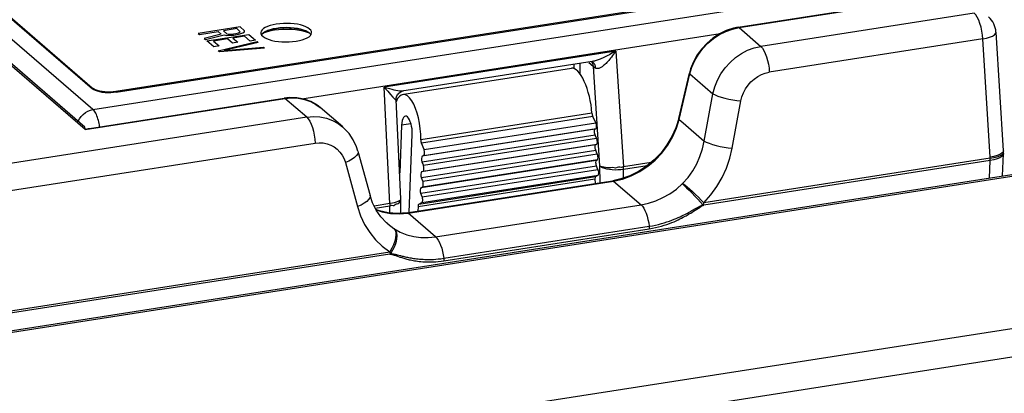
# Model space of a CAD drawing. Header units: millimetres. Extents: x -2579 to 1363, y -329 to 2298.
# Tile 264 of 280: x 1164 to 1218, y 1172 to 1192. Entities that reach past the tile are written whole.
import ezdxf

# ---------------------------------------------------------------- set-up
doc = ezdxf.new("R2010")
doc.units = ezdxf.units.MM
doc.header["$LTSCALE"] = 30.734
doc.layers.get('0').update_dxf_attribs({"linetype": 'CONTINUOUS'})

msp = doc.modelspace()

# ---------------------------------------------------------------- linework, layer by layer
at = {"color": 2}
for p, q in [((1167.169, 1186.38), (1135.997, 1213.29)), ((1167.602, 1187.478), (1138.453, 1212.643)), ((1167.602, 1187.478), (1211.445, 1194.311)), ((1203.178, 1191.992), (1214.177, 1193.707)), ((1216.127, 1192.787), (1204.378, 1190.956)), ((1177.825, 1191.876), (1177.602, 1191.848)), ((1202.809, 1191.91), (1203.178, 1191.992)), ((1203.178, 1191.992), (1204.378, 1190.956)), ((1177.028, 1191.699), (1176.933, 1191.656)), ((1179.11, 1188.078), (1202.138, 1191.667)), ((1179.55, 1191.663), (1179.521, 1191.678)), ((1216.594, 1191.366), (1204.845, 1189.535)), ((1217.003, 1184.866), (1216.594, 1191.366)), ((1196.385, 1190.702), (1183.629, 1188.713)), ((1196.385, 1190.702), (1196.807, 1184.324)), ((1309.334, 1189.623), (1149.531, 1164.716)), ((1194.107, 1189.73), (1194.105, 1189.972)), ((1194.437, 1189.419), (1194.432, 1190.022)), ((1195.138, 1189.856), (1194.912, 1190.052)), ((1195.128, 1189.945), (1195.138, 1189.856)), ((1195.138, 1189.856), (1195.502, 1184.375)), ((1195.197, 1190.009), (1195.234, 1189.936)), ((1200.472, 1189.444), (1200.584, 1189.814)), ((1199.878, 1186.94), (1200.472, 1189.444)), ((1200.472, 1189.444), (1201.741, 1188.348)), ((1167.558, 1188.682), (1167.559, 1188.634)), ((1168.868, 1188.49), (1168.869, 1188.43)), ((1183.948, 1182.295), (1183.629, 1188.713)), ((1150.177, 1163.263), (1309.802, 1188.142)), ((1167.169, 1186.38), (1178.169, 1188.094)), ((1179.37, 1187.058), (1178.169, 1188.094)), ((1201.263, 1185.745), (1201.741, 1188.348)), ((1202.803, 1185.351), (1203.282, 1187.954)), ((1179.37, 1187.058), (1141.151, 1181.101)), ((1195.077, 1187.286), (1185.65, 1185.817)), ((1195.123, 1187.103), (1185.683, 1185.631)), ((1199.728, 1186.447), (1199.878, 1186.94)), ((1199.878, 1186.94), (1200.109, 1186.741)), ((1167.169, 1186.38), (1167.165, 1186.418)), ((1185.112, 1186.702), (1184.598, 1186.622)), ((1195.231, 1186.392), (1185.736, 1184.912)), ((1185.818, 1184.953), (1195.304, 1186.432)), ((1185.831, 1185.278), (1195.29, 1186.752)), ((1200.109, 1186.741), (1201.263, 1185.745)), ((1195.246, 1186.072), (1185.722, 1184.587)), ((1185.796, 1184.412), (1195.329, 1185.898)), ((1141.617, 1179.68), (1179.837, 1185.637)), ((1195.285, 1185.218), (1185.687, 1183.722)), ((1195.27, 1185.538), (1185.7, 1184.046)), ((1185.782, 1184.087), (1195.343, 1185.578)), ((1195.31, 1184.684), (1185.665, 1183.18)), ((1185.747, 1183.222), (1195.382, 1184.723)), ((1185.76, 1183.546), (1195.368, 1185.044)), ((1217.003, 1184.802), (1201.237, 1182.345)), ((1216.961, 1183.711), (1217.006, 1184.678)), ((1217.003, 1184.802), (1217.003, 1184.866)), ((1217.003, 1184.802), (1217.211, 1184.833)), ((1217.717, 1185.047), (1217.739, 1185.11)), ((1181.5, 1184.559), (1182.167, 1182.135)), ((1195.324, 1184.363), (1185.652, 1182.856)), ((1185.725, 1182.68), (1195.407, 1184.189)), ((1195.574, 1184.323), (1195.502, 1184.375)), ((1195.502, 1184.375), (1195.508, 1183.451)), ((1198.331, 1184.561), (1196.807, 1184.324)), ((1198.12, 1184.387), (1196.812, 1184.183)), ((1185.502, 1182.145), (1195.244, 1183.663)), ((1185.548, 1182.273), (1195.276, 1183.79)), ((1185.712, 1182.356), (1195.422, 1183.869)), ((1196.265, 1183.547), (1196.757, 1183.656)), ((1184.953, 1181.784), (1196.265, 1183.547)), ((1196.22, 1183.564), (1196.235, 1183.563)), ((1196.235, 1183.563), (1196.265, 1183.547)), ((1196.265, 1183.547), (1197.781, 1182.238)), ((1183.082, 1182.185), (1183.946, 1182.319)), ((1183.147, 1182.053), (1183.95, 1182.178)), ((1183.946, 1181.785), (1183.95, 1182.178)), ((1186.468, 1180.475), (1197.781, 1182.238)), ((1200.762, 1181.938), (1200.945, 1182.057)), ((1184.463, 1181.74), (1184.953, 1181.784)), ((1186.468, 1180.475), (1184.953, 1181.784)), ((1183.835, 1181.181), (1184.175, 1180.925)), ((1186.917, 1179.293), (1198.229, 1181.056)), ((1186.924, 1179.152), (1198.237, 1180.915)), ((1140.207, 1172.832), (1183.94, 1179.649)), ((1184.221, 1179.457), (1184.369, 1179.406)), ((1184.354, 1179.485), (1184.531, 1179.44)), ((1184.369, 1179.406), (1184.456, 1179.377)), ((1184.531, 1179.44), (1184.633, 1179.414))]:
    msp.add_line(p, q, dxfattribs=at)
at = {"color": 7}
for p, q in [((1167.145, 1186.519), (1136.415, 1213.048)), ((1140.676, 1211.841), (1167.572, 1188.622)), ((1140.784, 1211.796), (1167.558, 1188.682)), ((1141.142, 1171.894), (1300.921, 1196.796)), ((1141.301, 1171.821), (1301.105, 1196.727)), ((1168.868, 1188.49), (1208.581, 1194.679)), ((1168.882, 1188.43), (1208.689, 1194.634)), ((1203.132, 1192.009), (1213.843, 1193.679)), ((1175.7, 1192.03), (1173.396, 1191.671)), ((1173.459, 1191.617), (1174.488, 1191.778)), ((1174.488, 1191.778), (1174.664, 1191.625)), ((1175.517, 1191.938), (1174.782, 1191.823)), ((1174.782, 1191.823), (1174.979, 1191.653)), ((1175.714, 1191.768), (1175.517, 1191.938)), ((1175.619, 1191.7), (1175.696, 1191.733)), ((1175.696, 1191.733), (1175.714, 1191.768)), ((1175.949, 1191.815), (1175.7, 1192.03)), ((1175.846, 1191.704), (1175.952, 1191.762)), ((1175.952, 1191.762), (1175.949, 1191.815)), ((1176.842, 1191.71), (1176.851, 1191.653)), ((1217.738, 1185.213), (1217.327, 1191.745)), ((1173.396, 1191.671), (1173.459, 1191.617)), ((1174.664, 1191.625), (1173.718, 1191.393)), ((1173.718, 1191.393), (1173.791, 1191.33)), ((1173.791, 1191.33), (1174.825, 1191.587)), ((1173.874, 1191.259), (1176.177, 1191.618)), ((1174.248, 1190.936), (1173.874, 1191.259)), ((1175.014, 1191.373), (1174.23, 1191.251)), ((1174.23, 1191.251), (1174.542, 1190.982)), ((1174.497, 1190.721), (1176.634, 1191.223)), ((1174.825, 1191.587), (1174.964, 1191.566)), ((1176.696, 1191.17), (1174.832, 1190.731)), ((1174.964, 1191.566), (1175.191, 1191.57)), ((1174.979, 1191.653), (1175.059, 1191.634)), ((1175.284, 1191.14), (1175.014, 1191.373)), ((1175.059, 1191.634), (1175.178, 1191.631)), ((1175.178, 1191.631), (1175.336, 1191.645)), ((1175.191, 1191.57), (1175.349, 1191.584)), ((1175.578, 1191.186), (1175.284, 1191.14)), ((1175.946, 1191.518), (1175.308, 1191.419)), ((1175.308, 1191.419), (1175.578, 1191.186)), ((1175.336, 1191.645), (1175.483, 1191.668)), ((1175.349, 1191.584), (1175.545, 1191.614)), ((1175.483, 1191.668), (1175.619, 1191.7)), ((1175.545, 1191.614), (1175.681, 1191.646)), ((1175.681, 1191.646), (1175.846, 1191.704)), ((1176.257, 1191.249), (1175.946, 1191.518)), ((1176.177, 1191.618), (1176.551, 1191.295)), ((1176.551, 1191.295), (1176.257, 1191.249)), ((1176.634, 1191.223), (1176.696, 1191.17)), ((1179.498, 1191.49), (1179.573, 1191.558)), ((1179.533, 1191.681), (1179.544, 1191.672)), ((1179.573, 1191.558), (1179.621, 1191.629)), ((1174.542, 1190.982), (1174.248, 1190.936)), ((1174.58, 1190.649), (1174.497, 1190.721)), ((1177.049, 1190.865), (1174.58, 1190.649)), ((1174.832, 1190.731), (1176.987, 1190.919)), ((1176.987, 1190.919), (1177.049, 1190.865)), ((1195.086, 1190.124), (1184.848, 1188.529)), ((1184.726, 1188.319), (1193.953, 1189.757)), ((1199.855, 1186.987), (1200.449, 1189.49)), ((1167.558, 1188.682), (1167.632, 1188.631)), ((1167.645, 1188.571), (1167.572, 1188.622)), ((1167.632, 1188.631), (1167.724, 1188.585)), ((1167.737, 1188.525), (1167.645, 1188.571)), ((1168.718, 1188.472), (1168.868, 1188.49)), ((1184.848, 1188.529), (1184.697, 1188.505)), ((1167.412, 1186.442), (1178.123, 1188.112)), ((1168.882, 1188.43), (1168.731, 1188.412)), ((1184.561, 1182.572), (1184.29, 1188.009)), ((1181.355, 1186.52), (1180.116, 1187.589)), ((1195.29, 1186.752), (1195.123, 1187.103)), ((1184.598, 1186.622), (1184.491, 1183.976)), ((1195.231, 1186.392), (1195.304, 1186.432)), ((1185.006, 1181.808), (1185.181, 1186.119)), ((1195.329, 1185.898), (1195.246, 1186.072)), ((1185.831, 1185.278), (1185.683, 1185.631)), ((1195.27, 1185.538), (1195.343, 1185.578)), ((1195.368, 1185.044), (1195.285, 1185.218)), ((1217.738, 1185.213), (1217.739, 1185.207)), ((1217.739, 1185.11), (1217.739, 1185.207)), ((1182.193, 1185.182), (1182.86, 1182.757)), ((1185.736, 1184.912), (1185.818, 1184.953)), ((1195.31, 1184.684), (1195.382, 1184.723)), ((1217.006, 1184.678), (1201.243, 1182.219)), ((1217.209, 1184.904), (1217.003, 1184.866)), ((1217.391, 1184.953), (1217.209, 1184.904)), ((1217.68, 1183.823), (1217.738, 1185.049)), ((1217.738, 1185.053), (1217.738, 1185.049)), ((1185.796, 1184.412), (1185.722, 1184.587)), ((1195.407, 1184.189), (1195.324, 1184.363)), ((1185.76, 1183.546), (1185.687, 1183.722)), ((1185.7, 1184.046), (1185.782, 1184.087)), ((1195.244, 1183.663), (1195.256, 1183.412)), ((1195.276, 1183.79), (1195.422, 1183.869)), ((1184.976, 1181.81), (1195.849, 1183.504)), ((1185.665, 1183.18), (1185.747, 1183.222)), ((1195.861, 1183.508), (1196.22, 1183.564)), ((1184.554, 1181.772), (1184.562, 1182.512)), ((1185.725, 1182.68), (1185.652, 1182.856)), ((1185.502, 1182.145), (1185.492, 1181.89)), ((1185.548, 1182.273), (1185.712, 1182.356)), ((1184.907, 1181.801), (1184.989, 1181.814)), ((1183.832, 1181.184), (1183.835, 1181.181)), ((1183.945, 1179.525), (1140.209, 1172.709))]:
    msp.add_line(p, q, dxfattribs=at)
at = {"color": 3}
for p, q in [((1175.423, 1191.923), (1175.498, 1191.998)), ((1174.847, 1191.347), (1174.922, 1191.422)), ((1175.068, 1191.568), (1175.132, 1191.632)), ((1174.471, 1190.971), (1174.509, 1191.01))]:
    msp.add_line(p, q, dxfattribs=at)
at = {"color": 2}
for points in [[(1216.374, 1192.406), (1216.296, 1192.565), (1216.213, 1192.693), (1216.127, 1192.787)], [(1216.594, 1191.366), (1216.578, 1191.583), (1216.547, 1191.803), (1216.501, 1192.018), (1216.443, 1192.221), (1216.374, 1192.406)], [(1177.602, 1191.848), (1177.392, 1191.808), (1177.2, 1191.759), (1177.028, 1191.699)], [(1179.521, 1191.678), (1179.36, 1191.74), (1179.175, 1191.793), (1178.972, 1191.836), (1178.754, 1191.868), (1178.526, 1191.888), (1178.291, 1191.896), (1178.056, 1191.892), (1177.825, 1191.876)], [(1200.584, 1189.814), (1200.742, 1190.174), (1200.943, 1190.518), (1201.184, 1190.838), (1201.459, 1191.129), (1201.766, 1191.386), (1202.097, 1191.604), (1202.446, 1191.78), (1202.809, 1191.91)], [(1203.132, 1192.009), (1203.148, 1192.009), (1203.178, 1191.992)], [(1216.594, 1191.366), (1216.797, 1191.41), (1216.976, 1191.465), (1217.125, 1191.528), (1217.236, 1191.596), (1217.305, 1191.668), (1217.327, 1191.745)], [(1196.385, 1190.702), (1196.293, 1190.647), (1196.204, 1190.596), (1196.118, 1190.547), (1196.035, 1190.502), (1195.955, 1190.46), (1195.878, 1190.42), (1195.804, 1190.384), (1195.732, 1190.349), (1195.664, 1190.318), (1195.598, 1190.289), (1195.535, 1190.262), (1195.474, 1190.238), (1195.416, 1190.216), (1195.361, 1190.196), (1195.308, 1190.179), (1195.258, 1190.164)], [(1196.385, 1190.702), (1196.326, 1190.612), (1196.269, 1190.527), (1196.213, 1190.448), (1196.158, 1190.373), (1196.104, 1190.303), (1196.051, 1190.237), (1196, 1190.177), (1195.95, 1190.12), (1195.902, 1190.068), (1195.854, 1190.019), (1195.809, 1189.975), (1195.764, 1189.935), (1195.721, 1189.898), (1195.679, 1189.866), (1195.639, 1189.837), (1195.6, 1189.812), (1195.563, 1189.79), (1195.528, 1189.772), (1195.494, 1189.758), (1195.461, 1189.747), (1195.43, 1189.739), (1195.401, 1189.734), (1195.373, 1189.733), (1195.347, 1189.734), (1195.323, 1189.738), (1195.301, 1189.744), (1195.28, 1189.752), (1195.261, 1189.762)], [(1201.741, 1188.348), (1201.841, 1188.729), (1201.989, 1189.098), (1202.18, 1189.45), (1202.412, 1189.778), (1202.68, 1190.076), (1202.979, 1190.339), (1203.305, 1190.562), (1203.651, 1190.741), (1204.011, 1190.873), (1204.378, 1190.956)], [(1204.378, 1190.956), (1204.464, 1190.862), (1204.548, 1190.734), (1204.625, 1190.575), (1204.694, 1190.39), (1204.752, 1190.187), (1204.798, 1189.972), (1204.829, 1189.752), (1204.845, 1189.535)], [(1195.043, 1190.118), (1195.059, 1190.101), (1195.102, 1190.028), (1195.128, 1189.945)], [(1195.08, 1190.113), (1195.147, 1190.068), (1195.197, 1190.009)], [(1195.258, 1190.164), (1195.211, 1190.151), (1195.166, 1190.14), (1195.124, 1190.131), (1195.086, 1190.124)], [(1195.261, 1189.762), (1195.226, 1189.785), (1195.193, 1189.808), (1195.164, 1189.832), (1195.138, 1189.856)], [(1195.234, 1189.936), (1195.255, 1189.853), (1195.261, 1189.762)], [(1200.449, 1189.49), (1200.452, 1189.471), (1200.472, 1189.444)], [(1203.282, 1187.954), (1203.339, 1188.186), (1203.424, 1188.408), (1203.536, 1188.622), (1203.672, 1188.821), (1203.831, 1189.002), (1204.009, 1189.162), (1204.203, 1189.297), (1204.41, 1189.405), (1204.623, 1189.484), (1204.845, 1189.535)], [(1183.629, 1188.713), (1183.782, 1188.673), (1183.924, 1188.636), (1184.055, 1188.603), (1184.174, 1188.575), (1184.283, 1188.552), (1184.382, 1188.532), (1184.47, 1188.517), (1184.547, 1188.507), (1184.613, 1188.502), (1184.668, 1188.502), (1184.697, 1188.505)], [(1183.629, 1188.713), (1183.734, 1188.6), (1183.83, 1188.495), (1183.916, 1188.4), (1183.993, 1188.314)], [(1178.123, 1188.112), (1178.139, 1188.111), (1178.169, 1188.094)], [(1178.169, 1188.094), (1178.537, 1188.127), (1178.899, 1188.11), (1179.247, 1188.043), (1179.575, 1187.927), (1179.878, 1187.765), (1180.116, 1187.589)], [(1183.993, 1188.314), (1184.12, 1188.171), (1184.17, 1188.115), (1184.212, 1188.069), (1184.245, 1188.035), (1184.269, 1188.012), (1184.284, 1188.002), (1184.29, 1188.006), (1184.29, 1188.009)], [(1201.741, 1188.348), (1201.855, 1188.288), (1202.005, 1188.226), (1202.185, 1188.166), (1202.389, 1188.109), (1202.609, 1188.057), (1202.837, 1188.013), (1203.064, 1187.978), (1203.282, 1187.954)], [(1166.781, 1186.838), (1166.856, 1186.975), (1166.95, 1187.102), (1167.06, 1187.215), (1167.184, 1187.312), (1167.319, 1187.389), (1167.459, 1187.445), (1167.602, 1187.478)], [(1167.972, 1186.529), (1167.968, 1186.56), (1167.956, 1186.638), (1167.941, 1186.718), (1167.923, 1186.801), (1167.902, 1186.884), (1167.878, 1186.967), (1167.851, 1187.049), (1167.821, 1187.129), (1167.789, 1187.204), (1167.754, 1187.274), (1167.717, 1187.337), (1167.68, 1187.393), (1167.641, 1187.44), (1167.602, 1187.478)], [(1179.37, 1187.058), (1179.739, 1187.09), (1180.102, 1187.071), (1180.454, 1187), (1180.788, 1186.88), (1181.098, 1186.712), (1181.35, 1186.524)], [(1179.37, 1187.058), (1179.456, 1186.965), (1179.539, 1186.836), (1179.616, 1186.677), (1179.685, 1186.492), (1179.744, 1186.289), (1179.789, 1186.074), (1179.821, 1185.854), (1179.837, 1185.637)], [(1199.855, 1186.987), (1199.858, 1186.967), (1199.878, 1186.94)], [(1167.165, 1186.418), (1167.163, 1186.434), (1167.161, 1186.449), (1167.159, 1186.462), (1167.157, 1186.473), (1167.155, 1186.483), (1167.154, 1186.492), (1167.152, 1186.499), (1167.151, 1186.505), (1167.149, 1186.51), (1167.148, 1186.514), (1167.146, 1186.517), (1167.145, 1186.519), (1167.145, 1186.519)], [(1167.169, 1186.38), (1167.21, 1186.394), (1167.249, 1186.405), (1167.286, 1186.416), (1167.323, 1186.425), (1167.358, 1186.432), (1167.392, 1186.439), (1167.412, 1186.442)], [(1196.757, 1183.656), (1197.241, 1183.83), (1197.708, 1184.064), (1198.149, 1184.355), (1198.558, 1184.697), (1198.926, 1185.085), (1199.248, 1185.511), (1199.517, 1185.968), (1199.728, 1186.447)], [(1200.071, 1183.403), (1200.367, 1183.742), (1200.627, 1184.107), (1200.847, 1184.494), (1201.027, 1184.898), (1201.167, 1185.317), (1201.263, 1185.745)], [(1201.263, 1185.745), (1201.376, 1185.685), (1201.526, 1185.623), (1201.707, 1185.562), (1201.91, 1185.505), (1202.13, 1185.454), (1202.358, 1185.41), (1202.585, 1185.375), (1202.803, 1185.351)], [(1179.837, 1185.637), (1180.06, 1185.656), (1180.276, 1185.644), (1180.489, 1185.601), (1180.691, 1185.527), (1180.879, 1185.425), (1181.049, 1185.295), (1181.199, 1185.141), (1181.326, 1184.964), (1181.426, 1184.771), (1181.5, 1184.559)], [(1201.237, 1182.345), (1201.62, 1182.777), (1201.956, 1183.241), (1202.247, 1183.738), (1202.487, 1184.26), (1202.672, 1184.797), (1202.803, 1185.351)], [(1182.193, 1185.181), (1182.199, 1185.139), (1182.177, 1185.047), (1182.114, 1184.949), (1182.009, 1184.847), (1181.869, 1184.745), (1181.697, 1184.648), (1181.5, 1184.559)], [(1217.005, 1184.678), (1217.005, 1184.708), (1217.005, 1184.738), (1217.004, 1184.77), (1217.003, 1184.802)], [(1217.211, 1184.833), (1217.392, 1184.876), (1217.54, 1184.927), (1217.65, 1184.985), (1217.717, 1185.047)], [(1196.812, 1184.183), (1196.663, 1184.163), (1196.508, 1184.153), (1196.351, 1184.151), (1196.196, 1184.159), (1196.046, 1184.176), (1195.906, 1184.202), (1195.778, 1184.235), (1195.667, 1184.276), (1195.574, 1184.323)], [(1196.815, 1183.712), (1196.811, 1184.206), (1196.811, 1184.229), (1196.811, 1184.253), (1196.81, 1184.276), (1196.809, 1184.3), (1196.807, 1184.324)], [(1197.781, 1182.238), (1198.189, 1182.325), (1198.593, 1182.456), (1198.985, 1182.631), (1199.364, 1182.847), (1199.728, 1183.105), (1200.071, 1183.403)], [(1200.058, 1183.39), (1200.162, 1183.297), (1200.288, 1183.178), (1200.432, 1183.037), (1200.588, 1182.88), (1200.75, 1182.712), (1200.912, 1182.542), (1201.063, 1182.378), (1201.202, 1182.225)], [(1200.08, 1183.413), (1200.188, 1183.333), (1200.317, 1183.229), (1200.461, 1183.104), (1200.617, 1182.964), (1200.778, 1182.812), (1200.939, 1182.655), (1201.094, 1182.497), (1201.237, 1182.344)], [(1182.86, 1182.757), (1182.866, 1182.715), (1182.845, 1182.623), (1182.781, 1182.524), (1182.677, 1182.422), (1182.536, 1182.321), (1182.364, 1182.224), (1182.167, 1182.135)], [(1184.415, 1182.438), (1184.486, 1182.474), (1184.534, 1182.512), (1184.558, 1182.551), (1184.561, 1182.572)], [(1182.167, 1182.135), (1182.339, 1181.627), (1182.562, 1181.154), (1182.838, 1180.713), (1183.163, 1180.311), (1183.529, 1179.957), (1183.94, 1179.649)], [(1183.19, 1181.967), (1183.517, 1181.852), (1183.981, 1181.763), (1184.463, 1181.74)], [(1183.946, 1182.319), (1184.086, 1182.343), (1184.213, 1182.371), (1184.323, 1182.403), (1184.415, 1182.438)], [(1183.948, 1182.295), (1183.949, 1182.272), (1183.949, 1182.248), (1183.95, 1182.225), (1183.95, 1182.201), (1183.95, 1182.178)], [(1197.781, 1182.238), (1197.855, 1182.16), (1197.928, 1182.055), (1197.996, 1181.926), (1198.06, 1181.777), (1198.116, 1181.611), (1198.164, 1181.433), (1198.202, 1181.246), (1198.229, 1181.056)], [(1198.229, 1181.056), (1198.408, 1181.087), (1198.58, 1181.122), (1198.745, 1181.161), (1198.904, 1181.203), (1199.059, 1181.248), (1199.206, 1181.295), (1199.347, 1181.344), (1199.479, 1181.393), (1199.603, 1181.442), (1199.719, 1181.49), (1199.827, 1181.537), (1199.927, 1181.583), (1200.02, 1181.626), (1200.108, 1181.669), (1200.189, 1181.709), (1200.265, 1181.748), (1200.336, 1181.785), (1200.403, 1181.821), (1200.466, 1181.854), (1200.525, 1181.886), (1200.58, 1181.917), (1200.813, 1182.047)], [(1200.813, 1182.047), (1200.852, 1182.068), (1200.889, 1182.089), (1200.925, 1182.108), (1200.99, 1182.143)], [(1200.945, 1182.057), (1201.032, 1182.113), (1201.058, 1182.129), (1201.083, 1182.144), (1201.108, 1182.159), (1201.132, 1182.175), (1201.161, 1182.191), (1201.199, 1182.205), (1201.243, 1182.219)], [(1200.99, 1182.143), (1201.02, 1182.158), (1201.048, 1182.171), (1201.076, 1182.183), (1201.104, 1182.197), (1201.133, 1182.211), (1201.166, 1182.219), (1201.202, 1182.225)], [(1201.209, 1182.216), (1201.217, 1182.248), (1201.224, 1182.28), (1201.231, 1182.312), (1201.237, 1182.345)], [(1184.907, 1181.801), (1184.923, 1181.8), (1184.953, 1181.784)], [(1198.237, 1180.915), (1198.413, 1180.946), (1198.583, 1180.981), (1198.746, 1181.02), (1198.904, 1181.062), (1199.056, 1181.108), (1199.203, 1181.157), (1199.342, 1181.207), (1199.474, 1181.258), (1199.598, 1181.308), (1199.714, 1181.359), (1199.821, 1181.408), (1199.921, 1181.456), (1200.015, 1181.503), (1200.102, 1181.548), (1200.183, 1181.592), (1200.259, 1181.634), (1200.33, 1181.674), (1200.397, 1181.713), (1200.459, 1181.75), (1200.518, 1181.785), (1200.573, 1181.819), (1200.625, 1181.851), (1200.673, 1181.882), (1200.762, 1181.938)], [(1184.176, 1180.925), (1184.236, 1180.842), (1184.27, 1180.728), (1184.28, 1180.584), (1184.264, 1180.415), (1184.22, 1180.231), (1184.149, 1180.038), (1184.055, 1179.841), (1183.94, 1179.649)], [(1184.188, 1180.917), (1184.266, 1180.82), (1184.314, 1180.69), (1184.332, 1180.53), (1184.319, 1180.348), (1184.275, 1180.15), (1184.201, 1179.944), (1184.102, 1179.738), (1183.98, 1179.541)], [(1184.175, 1180.925), (1184.518, 1180.735), (1184.883, 1180.59), (1185.263, 1180.492), (1185.656, 1180.44), (1186.06, 1180.434), (1186.468, 1180.475)], [(1198.229, 1181.056), (1198.232, 1181.032), (1198.234, 1181.008), (1198.235, 1180.985), (1198.236, 1180.961), (1198.237, 1180.938), (1198.237, 1180.915)], [(1186.468, 1180.475), (1186.543, 1180.397), (1186.615, 1180.292), (1186.684, 1180.163), (1186.747, 1180.014), (1186.803, 1179.848), (1186.851, 1179.669), (1186.889, 1179.483), (1186.917, 1179.293)], [(1183.94, 1179.649), (1183.949, 1179.619), (1183.957, 1179.589), (1183.965, 1179.559), (1183.973, 1179.53)], [(1183.945, 1179.525), (1183.992, 1179.521), (1184.033, 1179.515), (1184.065, 1179.507), (1184.094, 1179.498), (1184.125, 1179.489), (1184.156, 1179.479), (1184.188, 1179.468), (1184.221, 1179.457)], [(1183.98, 1179.541), (1184.01, 1179.547), (1184.041, 1179.549), (1184.073, 1179.544), (1184.106, 1179.537), (1184.139, 1179.532), (1184.173, 1179.528), (1184.207, 1179.52), (1184.241, 1179.512), (1184.277, 1179.504), (1184.315, 1179.495), (1184.354, 1179.485)], [(1184.456, 1179.377), (1184.503, 1179.361), (1184.552, 1179.345), (1184.604, 1179.329), (1184.658, 1179.312), (1184.713, 1179.296), (1184.771, 1179.279), (1184.83, 1179.263), (1184.891, 1179.247), (1184.954, 1179.231), (1185.02, 1179.216), (1185.088, 1179.201), (1185.159, 1179.186), (1185.233, 1179.172), (1185.31, 1179.158), (1185.392, 1179.145), (1185.477, 1179.133), (1185.567, 1179.122), (1185.661, 1179.112), (1185.76, 1179.104), (1185.865, 1179.097), (1185.975, 1179.092), (1186.09, 1179.09), (1186.212, 1179.091), (1186.341, 1179.094), (1186.476, 1179.102), (1186.618, 1179.113), (1186.767, 1179.13), (1186.924, 1179.152)], [(1184.633, 1179.414), (1184.687, 1179.401), (1184.743, 1179.388), (1184.801, 1179.375), (1184.86, 1179.362), (1184.921, 1179.349), (1184.984, 1179.336), (1185.049, 1179.323), (1185.117, 1179.311), (1185.187, 1179.299), (1185.26, 1179.288), (1185.337, 1179.277), (1185.417, 1179.267), (1185.501, 1179.257), (1185.589, 1179.248), (1185.682, 1179.241), (1185.779, 1179.235), (1185.881, 1179.23), (1185.989, 1179.228), (1186.102, 1179.227), (1186.221, 1179.229), (1186.347, 1179.234), (1186.479, 1179.243), (1186.617, 1179.255), (1186.764, 1179.271), (1186.917, 1179.293)], [(1186.917, 1179.293), (1186.919, 1179.269), (1186.921, 1179.245), (1186.923, 1179.221), (1186.924, 1179.198), (1186.924, 1179.175), (1186.924, 1179.152)]]:
    msp.add_lwpolyline(points, dxfattribs=at)
at = {"color": 7}
for points in [[(1177.698, 1192.183), (1177.518, 1192.149), (1177.357, 1192.107), (1177.212, 1192.057), (1177.087, 1192), (1176.986, 1191.937), (1176.911, 1191.869), (1176.863, 1191.798), (1176.843, 1191.726), (1176.842, 1191.71)], [(1176.94, 1191.665), (1176.951, 1191.675), (1176.963, 1191.685), (1176.975, 1191.695), (1176.988, 1191.705), (1177.001, 1191.714), (1177.015, 1191.724)], [(1177.699, 1191.95), (1177.519, 1191.916), (1177.357, 1191.875), (1177.212, 1191.824), (1177.088, 1191.767), (1176.987, 1191.704)], [(1177.015, 1191.724), (1177.025, 1191.73), (1177.037, 1191.738), (1177.049, 1191.745), (1177.062, 1191.753), (1177.076, 1191.76), (1177.09, 1191.768)], [(1177.09, 1191.768), (1177.127, 1191.787), (1177.17, 1191.807), (1177.212, 1191.824), (1177.259, 1191.842), (1177.306, 1191.858), (1177.36, 1191.875)], [(1177.36, 1191.875), (1177.383, 1191.882), (1177.41, 1191.89), (1177.438, 1191.897), (1177.462, 1191.903), (1177.49, 1191.91), (1177.52, 1191.917)], [(1177.52, 1191.917), (1177.545, 1191.922), (1177.575, 1191.928), (1177.605, 1191.934), (1177.636, 1191.94), (1177.667, 1191.945), (1177.699, 1191.95)], [(1179.642, 1191.716), (1179.633, 1191.774), (1179.596, 1191.845), (1179.532, 1191.914), (1179.442, 1191.979), (1179.326, 1192.038), (1179.19, 1192.091), (1179.033, 1192.136), (1178.861, 1192.173), (1178.676, 1192.2), (1178.482, 1192.217), (1178.283, 1192.224), (1178.084, 1192.221), (1177.889, 1192.207), (1177.698, 1192.183)], [(1179.442, 1191.746), (1179.327, 1191.806), (1179.19, 1191.859), (1179.034, 1191.904), (1178.861, 1191.94), (1178.676, 1191.967), (1178.482, 1191.984), (1178.284, 1191.991), (1178.084, 1191.988), (1177.89, 1191.974), (1177.699, 1191.95)], [(1177.699, 1191.95), (1177.726, 1191.954), (1177.758, 1191.959), (1177.79, 1191.963), (1177.822, 1191.967), (1177.855, 1191.971), (1177.891, 1191.974)], [(1177.891, 1191.974), (1177.919, 1191.977), (1177.953, 1191.98), (1177.986, 1191.982), (1178.02, 1191.984), (1178.049, 1191.986), (1178.086, 1191.988)], [(1178.086, 1191.988), (1178.15, 1191.99), (1178.218, 1191.991), (1178.286, 1191.991), (1178.35, 1191.99), (1178.418, 1191.988), (1178.486, 1191.984)], [(1178.486, 1191.984), (1178.548, 1191.98), (1178.615, 1191.974), (1178.676, 1191.967), (1178.74, 1191.959), (1178.803, 1191.95), (1178.865, 1191.939)], [(1178.865, 1191.939), (1178.921, 1191.929), (1178.98, 1191.916), (1179.034, 1191.904), (1179.089, 1191.889), (1179.143, 1191.874), (1179.193, 1191.858)], [(1179.193, 1191.858), (1179.214, 1191.85), (1179.239, 1191.842), (1179.262, 1191.833), (1179.282, 1191.825), (1179.305, 1191.815), (1179.328, 1191.806)], [(1179.328, 1191.806), (1179.346, 1191.797), (1179.367, 1191.787), (1179.387, 1191.777), (1179.406, 1191.767), (1179.425, 1191.757), (1179.443, 1191.746)], [(1179.603, 1191.601), (1179.597, 1191.613), (1179.532, 1191.682), (1179.442, 1191.746)], [(1179.443, 1191.746), (1179.446, 1191.744), (1179.451, 1191.741), (1179.455, 1191.738), (1179.46, 1191.735), (1179.463, 1191.733), (1179.469, 1191.73)], [(1179.469, 1191.73), (1179.48, 1191.722), (1179.492, 1191.714), (1179.502, 1191.706), (1179.513, 1191.698), (1179.523, 1191.69), (1179.533, 1191.681)], [(1179.621, 1191.629), (1179.642, 1191.701), (1179.642, 1191.716)], [(1203.132, 1192.009), (1202.865, 1191.955), (1202.474, 1191.827), (1202.097, 1191.648), (1201.742, 1191.418), (1201.415, 1191.144), (1201.123, 1190.831), (1200.872, 1190.485), (1200.667, 1190.112), (1200.513, 1189.72), (1200.449, 1189.49)], [(1176.851, 1191.653), (1176.888, 1191.581), (1176.952, 1191.512), (1177.043, 1191.447)], [(1176.88, 1191.595), (1176.885, 1191.602), (1176.89, 1191.609), (1176.895, 1191.616), (1176.9, 1191.623), (1176.906, 1191.63), (1176.913, 1191.638)], [(1176.987, 1191.704), (1176.912, 1191.636), (1176.882, 1191.593)], [(1176.913, 1191.638), (1176.916, 1191.641), (1176.921, 1191.646), (1176.926, 1191.651), (1176.931, 1191.656), (1176.934, 1191.659), (1176.94, 1191.665)], [(1177.043, 1191.447), (1177.158, 1191.388), (1177.295, 1191.335), (1177.451, 1191.29), (1177.624, 1191.254), (1177.809, 1191.227), (1178.002, 1191.209), (1178.201, 1191.203), (1178.401, 1191.206), (1178.595, 1191.22), (1178.786, 1191.244)], [(1178.786, 1191.244), (1178.966, 1191.277), (1179.128, 1191.319), (1179.273, 1191.37), (1179.397, 1191.427), (1179.498, 1191.49)], [(1179.544, 1191.672), (1179.553, 1191.663), (1179.563, 1191.653), (1179.572, 1191.643), (1179.581, 1191.633), (1179.589, 1191.623), (1179.597, 1191.612)], [(1179.597, 1191.612), (1179.598, 1191.611), (1179.6, 1191.609), (1179.601, 1191.607), (1179.602, 1191.605), (1179.604, 1191.603)], [(1167.724, 1188.585), (1167.835, 1188.545), (1167.963, 1188.512), (1168.103, 1188.487), (1168.253, 1188.47), (1168.408, 1188.461), (1168.565, 1188.462), (1168.718, 1188.472)], [(1168.731, 1188.412), (1168.578, 1188.402), (1168.421, 1188.402), (1168.266, 1188.41), (1168.117, 1188.427), (1167.976, 1188.452), (1167.849, 1188.485), (1167.737, 1188.525)], [(1184.29, 1188.01), (1184.291, 1188.064), (1184.298, 1188.117), (1184.311, 1188.172), (1184.333, 1188.228), (1184.362, 1188.283), (1184.4, 1188.336), (1184.447, 1188.385), (1184.501, 1188.427), (1184.561, 1188.462), (1184.625, 1188.488), (1184.689, 1188.504), (1184.697, 1188.505)], [(1180.115, 1187.59), (1179.95, 1187.718), (1179.604, 1187.918), (1179.224, 1188.057), (1178.82, 1188.132), (1178.4, 1188.141), (1178.123, 1188.111)], [(1199.855, 1186.987), (1199.702, 1186.482), (1199.485, 1185.995), (1199.21, 1185.53), (1198.881, 1185.097), (1198.504, 1184.705), (1198.087, 1184.359), (1197.636, 1184.067), (1197.162, 1183.833), (1196.672, 1183.662), (1196.22, 1183.564)], [(1182.193, 1185.182), (1182.114, 1185.425), (1181.935, 1185.809), (1181.702, 1186.156), (1181.421, 1186.461), (1181.35, 1186.524)], [(1217.739, 1185.207), (1217.717, 1185.14), (1217.649, 1185.073), (1217.539, 1185.01), (1217.391, 1184.953)], [(1217.393, 1184.761), (1217.212, 1184.712), (1217.006, 1184.678)], [(1217.65, 1184.896), (1217.541, 1184.823), (1217.393, 1184.761)], [(1217.738, 1185.049), (1217.717, 1184.976), (1217.65, 1184.896)], [(1217.738, 1185.053), (1217.739, 1185.076), (1217.739, 1185.109)], [(1196.807, 1184.324), (1196.749, 1184.304), (1196.685, 1184.296), (1196.615, 1184.306), (1196.54, 1184.313), (1196.464, 1184.286), (1196.383, 1184.26), (1196.295, 1184.27), (1196.203, 1184.285), (1196.11, 1184.274), (1196.014, 1184.265), (1195.916, 1184.278), (1195.819, 1184.297), (1195.726, 1184.309), (1195.64, 1184.323), (1195.564, 1184.346), (1195.502, 1184.375)], [(1183.835, 1181.181), (1183.762, 1181.246), (1183.456, 1181.574), (1183.201, 1181.945), (1182.998, 1182.353), (1182.86, 1182.757)], [(1183.95, 1182.178), (1184.008, 1182.197), (1184.067, 1182.208), (1184.127, 1182.205), (1184.187, 1182.207), (1184.246, 1182.245), (1184.304, 1182.286), (1184.359, 1182.297), (1184.411, 1182.309), (1184.459, 1182.351), (1184.5, 1182.398), (1184.532, 1182.43), (1184.554, 1182.463), (1184.562, 1182.51)], [(1184.907, 1181.801), (1184.368, 1181.757), (1183.862, 1181.791), (1183.377, 1181.9), (1183.185, 1181.977)]]:
    msp.add_lwpolyline(points, dxfattribs=at)
for centre, radius, start, end in [((1216.129, 1191.67), 1.2, 3.6067, 49.3334), ((1183.562, 1182.522), 1, 359.4248, 2.8452)]:
    msp.add_arc(centre, radius, start, end, dxfattribs=at)
for centre, major_axis, ratio, start_param, end_param in [((1194.325, 1187.841), (-0.382, 1.914), 0.344609, -1.932908, -0.014654), ((1184.89, 1186.37), (-0.216, 1.94), 0.376407, -1.901819, 0.610734), ((1184.89, 1186.37), (-0.083, 0.746), 0.376407, 4.326772, 7.468364), ((1195.155, 1187.229), (-0.039, 0.196), 0.344609, 1.208685, 2.201288), ((1195.278, 1186.198), (-0.039, 0.196), 0.344609, 0.106893, 2.201288), ((1195.258, 1186.626), (-0.039, 0.196), 0.344609, -3.0347, -0.940305), ((1185.729, 1185.76), (-0.022, 0.199), 0.376407, 1.239773, 2.232377), ((1195.297, 1185.771), (-0.039, 0.196), 0.344609, -3.0347, -0.940305), ((1185.785, 1185.149), (-0.022, 0.199), 0.376407, -3.003611, -0.909216), ((1195.317, 1185.344), (-0.039, 0.196), 0.344609, 0.106893, 2.201288), ((1185.768, 1184.716), (-0.022, 0.199), 0.376407, 0.137981, 2.232377), ((1195.356, 1184.49), (-0.039, 0.196), 0.344609, 0.106893, 2.201288), ((1195.336, 1184.917), (-0.039, 0.196), 0.344609, -3.0347, -0.940305), ((1185.75, 1184.283), (-0.022, 0.199), 0.376407, -3.003611, -0.909216), ((1195.375, 1184.063), (-0.039, 0.196), 0.344609, -3.0347, -0.940305), ((1185.733, 1183.85), (-0.022, 0.199), 0.376407, 0.137981, 2.232377), ((1195.322, 1183.596), (-0.039, 0.196), 0.344609, 0.106893, 1.15409), ((1185.697, 1182.985), (-0.022, 0.199), 0.376407, 0.137981, 2.232377), ((1185.715, 1183.417), (-0.022, 0.199), 0.376407, -3.003611, -0.909216), ((1185.68, 1182.552), (-0.022, 0.199), 0.376407, -3.003611, -0.909216), ((1185.58, 1182.078), (-0.022, 0.199), 0.376407, 0.137981, 1.185179)]:
    msp.add_ellipse(centre, major_axis=major_axis, ratio=ratio, start_param=start_param, end_param=end_param, dxfattribs=at)

doc.saveas('drawing.dxf')
